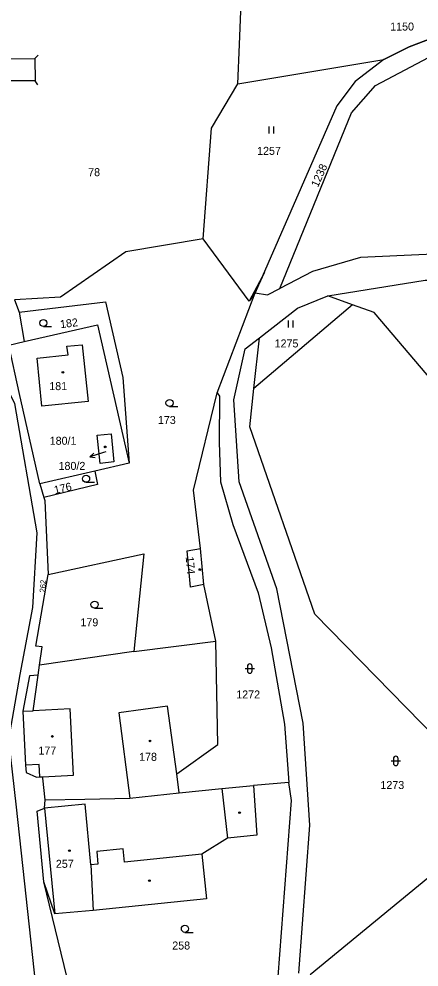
# Model space of a CAD drawing. Extents: x -520431 to -517205, y -1075927 to -1074013.
# Drawn here: x -517885.7 to -517800.7, y -1074906.6 to -1074705.2 of the extents above; entities that cross this region are included whole.
import ezdxf

# ---------------------------------------------------------------- set-up
doc = ezdxf.new("R2010")
doc.units = 0
for name, color, linetype in [('Hranice parcel', 7, 'Continuous'), ('Parcelní čísla', 7, 'Continuous'), ('Pop  PČ popisy', 7, 'Continuous'), ('Vnitřní kresba', 7, 'Continuous'), ('Vrstva 54', 7, 'Continuous'), ('Značky budov', 7, 'Continuous'), ('Značky kultur', 7, 'Continuous')]:
    doc.layers.add(name, color=color, linetype=linetype)

msp = doc.modelspace()

# ---------------------------------------------------------------- linework, layer by layer
at = {"layer": 'Hranice parcel'}
for p, q in [((-517839.2, -1074718.99), (-517808.22, -1074713.87)), ((-517843.61, -1074784.66), (-517835.53, -1074763.37)), ((-517886.7, -1074764.9), (-517885.67, -1074767.49)), ((-517814.84, -1074765.93), (-517820.08, -1074764.05)), ((-517814.84, -1074765.93), (-517835.79, -1074783.73)), ((-517885.67, -1074767.49), (-517884.61, -1074773.74)), ((-517835.79, -1074783.73), (-517834.63, -1074772.92)), ((-517862.33, -1074799.59), (-517869.63, -1074801.27)), ((-517869.63, -1074801.27), (-517881.28, -1074803.96)), ((-517881.28, -1074803.96), (-517880.42, -1074806.86)), ((-517880.42, -1074806.86), (-517880.24, -1074807.47)), ((-517880.24, -1074807.47), (-517879.51, -1074823.23)), ((-517846.44, -1074825.36), (-517847.17, -1074817.68)), ((-517843.9, -1074837.34), (-517846.44, -1074825.36)), ((-517861.32, -1074839.57), (-517843.9, -1074837.34)), ((-517861.32, -1074839.57), (-517881.37, -1074842.46)), ((-517881.67, -1074844.59), (-517881.37, -1074842.46)), ((-517882.72, -1074852.14), (-517881.67, -1074844.59)), ((-517884.93, -1074852.25), (-517884.31, -1074863.68)), ((-517881.29, -1074866.19), (-517880.66, -1074866.16)), ((-517828.41, -1074867.38), (-517835.93, -1074868.05)), ((-517874.17, -1074914.39), (-517880.42, -1074888.5))]:
    msp.add_line(p, q, dxfattribs=at)
for points in [[(-517808.22, -1074713.87), (-517802.82, -1074711.12), (-517769.64, -1074698.49), (-517753.22, -1074689.81), (-517717.47, -1074668.36), (-517700.27, -1074656.19), (-517669.54, -1074626.83), (-517660.64, -1074616.44), (-517645.03, -1074592.04), (-517634.84, -1074572.98), (-517631.58, -1074564.18), (-517630.68, -1074555.36)], [(-517830.32, -1074762.49), (-517815.05, -1074725.17), (-517810, -1074719.37), (-517796.16, -1074712.07), (-517767.96, -1074701.22), (-517740.26, -1074686.25), (-517698.1, -1074659.55), (-517684.35, -1074647.39), (-517666.49, -1074628.12), (-517658.4, -1074617.73), (-517642.13, -1074593.59), (-517632.17, -1074575.15), (-517628.34, -1074564.49), (-517627.46, -1074556.34)], [(-517839.2, -1074718.99), (-517838.88, -1074710.63), (-517838.61, -1074703.56)], [(-517808.22, -1074713.87), (-517814.29, -1074718.52), (-517818.2, -1074723.71), (-517835.53, -1074763.37)], [(-517846.62, -1074751.91), (-517844.85, -1074728.45), (-517839.2, -1074718.99)], [(-517846.62, -1074751.91), (-517863.02, -1074754.68), (-517876.88, -1074764.32), (-517886.7, -1074764.9)], [(-517835.53, -1074763.37), (-517836.85, -1074765.17), (-517846.62, -1074751.91)], [(-517701.89, -1074762.67), (-517786.84, -1074754.67), (-517813.14, -1074755.9), (-517823.35, -1074758.83), (-517830.32, -1074762.49)], [(-517820.08, -1074764.05), (-517799.41, -1074760.72), (-517787.12, -1074760.67), (-517660.04, -1074773.47)], [(-517835.53, -1074763.37), (-517832.92, -1074763.85), (-517830.32, -1074762.49)], [(-517885.67, -1074767.49), (-517867.37, -1074765.31), (-517863.69, -1074781.37), (-517862.33, -1074799.59)], [(-517834.63, -1074772.92), (-517826.56, -1074766.64), (-517820.08, -1074764.05)], [(-517730.61, -1074877.68), (-517733.03, -1074858.33), (-517810.28, -1074767.57), (-517814.84, -1074765.93)], [(-517884.61, -1074773.74), (-517869.06, -1074770.16), (-517862.33, -1074799.59)], [(-517826.24, -1074907.87), (-517823.91, -1074876.47), (-517825.37, -1074854.78), (-517830.92, -1074826.23), (-517838.91, -1074803.56), (-517840.09, -1074786.1), (-517837.67, -1074775.28), (-517834.63, -1074772.92)], [(-517881.28, -1074803.96), (-517885.69, -1074784.53), (-517887.92, -1074774.5), (-517884.61, -1074773.74)], [(-517871, -1074786.48), (-517880.86, -1074787.49), (-517881.89, -1074777.27), (-517875.31, -1074776.57), (-517875.54, -1074774.73), (-517872.28, -1074774.43), (-517871, -1074786.48)], [(-517866.16, -1074995.48), (-517862.38, -1074986.61), (-517864.95, -1074975.4), (-517873.72, -1074950.03), (-517879.74, -1074932.6), (-517886.29, -1074872.63), (-517887.86, -1074858.24), (-517885.47, -1074844.46), (-517882.79, -1074830.19), (-517881.89, -1074814.38), (-517886.58, -1074786.88), (-517891.01, -1074778.56), (-517892.03, -1074778.59)], [(-517847.17, -1074817.68), (-517848.61, -1074805.3), (-517843.61, -1074784.66)], [(-517843.61, -1074784.66), (-517843.14, -1074785.36), (-517843.21, -1074795.16), (-517842.91, -1074803.54), (-517840.31, -1074812.57), (-517834.92, -1074827.08), (-517832.16, -1074838.82), (-517829.34, -1074855), (-517828.41, -1074867.38)], [(-517730.61, -1074877.68), (-517746.29, -1074875.07), (-517790.51, -1074864.73), (-517822.83, -1074831.65), (-517836.67, -1074791.87), (-517835.79, -1074783.73)], [(-517868.49, -1074799.67), (-517869.13, -1074793.61), (-517866.13, -1074793.32), (-517865.57, -1074799.26), (-517868.49, -1074799.67)], [(-517869.63, -1074801.27), (-517869.05, -1074804.12), (-517880.42, -1074806.86)], [(-517846.44, -1074825.36), (-517849.25, -1074825.88), (-517849.99, -1074818.19), (-517847.17, -1074817.68)], [(-517879.51, -1074823.23), (-517859.19, -1074818.85), (-517861.32, -1074839.57)], [(-517881.37, -1074842.46), (-517880.83, -1074838.6), (-517882.12, -1074838.46), (-517879.51, -1074823.23)], [(-517851.67, -1074869.61), (-517852.22, -1074865.53), (-517843.48, -1074859.29), (-517843.9, -1074837.34)], [(-517881.67, -1074844.59), (-517883.52, -1074844.74), (-517884.93, -1074852.25)], [(-517880.66, -1074866.16), (-517874.16, -1074865.81), (-517874.86, -1074851.77), (-517882.72, -1074852.14)], [(-517884.31, -1074863.68), (-517884.22, -1074865.3), (-517882.04, -1074866.23), (-517881.29, -1074866.19)], [(-517880.19, -1074871.09), (-517880.63, -1074866.5), (-517880.66, -1074866.16)], [(-517835.93, -1074868.05), (-517835.18, -1074878.54), (-517841.43, -1074879.18), (-517846.87, -1074882.6), (-517845.9, -1074892.06), (-517869.98, -1074894.58), (-517878.13, -1074895.3), (-517880.42, -1074888.5)], [(-517851.67, -1074869.61), (-517842.59, -1074868.69), (-517835.93, -1074868.05)], [(-517830.67, -1074908.59), (-517827.82, -1074871.24), (-517828.41, -1074867.38)], [(-517880.19, -1074871.09), (-517871.76, -1074870.91), (-517862.19, -1074870.71), (-517851.67, -1074869.61)], [(-517880.42, -1074888.5), (-517881.88, -1074873.47), (-517880.3, -1074872.83), (-517880.19, -1074871.09)], [(-517823.83, -1074908.18), (-517792.88, -1074882.75), (-517789.56, -1074873.12), (-517772.7, -1074878.11)]]:
    msp.add_lwpolyline(points, dxfattribs=at)
at = {"layer": 'Pop  PČ popisy'}
for p, q in [((-517867.79, -1074797.31), (-517870.64, -1074798.24)), ((-517870.64, -1074798.24), (-517869.85, -1074797.45)), ((-517867.26, -1074797.14), (-517867.79, -1074797.31)), ((-517870.64, -1074798.24), (-517869.54, -1074798.4))]:
    msp.add_line(p, q, dxfattribs=at)
at = {"layer": 'Vnitřní kresba'}
for p, q in [((-517881.67, -1074712.9), (-517882.35, -1074713.63)), ((-517891.8, -1074713.7), (-517882.35, -1074713.63)), ((-517882.35, -1074713.63), (-517882.28, -1074718.37)), ((-517882.28, -1074718.37), (-517893.26, -1074718.42)), ((-517881.75, -1074719.22), (-517882.28, -1074718.37)), ((-517854.15, -1074851.2), (-517864.51, -1074852.56)), ((-517852.22, -1074865.53), (-517854.15, -1074851.2)), ((-517884.93, -1074852.25), (-517882.72, -1074852.14)), ((-517864.51, -1074852.56), (-517862.19, -1074870.71)), ((-517842.59, -1074868.69), (-517841.43, -1074879.18)), ((-517871.66, -1074872.02), (-517880.3, -1074872.83)), ((-517870.45, -1074884.87), (-517871.66, -1074872.02)), ((-517880.3, -1074872.83), (-517878.13, -1074895.3)), ((-517863.6, -1074881.49), (-517869.21, -1074882.02)), ((-517869.21, -1074882.02), (-517868.96, -1074884.73)), ((-517863.33, -1074884.28), (-517863.6, -1074881.49)), ((-517846.87, -1074882.6), (-517863.33, -1074884.28)), ((-517868.96, -1074884.73), (-517870.45, -1074884.87)), ((-517870.45, -1074884.87), (-517869.98, -1074894.58))]:
    msp.add_line(p, q, dxfattribs=at)
msp.add_lwpolyline([(-517881.29, -1074866.19), (-517881.42, -1074863.54), (-517884.31, -1074863.68)], dxfattribs=at)
at = {"layer": 'Vrstva 54'}
msp.add_lwpolyline([(-517769.64, -1074698.49), (-517802.82, -1074711.12), (-517808.22, -1074713.87), (-517814.29, -1074718.52), (-517818.2, -1074723.71), (-517835.53, -1074763.37), (-517833.58, -1074759.07), (-517836.85, -1074765.17), (-517846.62, -1074751.91), (-517863.02, -1074754.68), (-517876.88, -1074764.32), (-517886.7, -1074764.9)], dxfattribs=at)
at = {"layer": 'Značky budov'}
for centre in [(-517876.4, -1074780.28), (-517867.41, -1074796.11), (-517847.29, -1074822.17), (-517878.63, -1074857.61), (-517857.88, -1074858.56), (-517838.86, -1074873.81), (-517875.01, -1074881.87), (-517858, -1074888.25)]:
    msp.add_circle(centre, 0.175, dxfattribs=at)
at = {"layer": 'Značky kultur'}
for p, q in [((-517832.54, -1074729.54), (-517832.54, -1074728.04)), ((-517831.54, -1074729.54), (-517831.54, -1074728.04)), ((-517828.45, -1074770.75), (-517828.45, -1074769.25)), ((-517827.45, -1074770.75), (-517827.45, -1074769.25)), ((-517880.54, -1074770.56), (-517878.79, -1074770.56)), ((-517853.74, -1074787.54), (-517851.99, -1074787.54)), ((-517871.46, -1074803.64), (-517869.71, -1074803.64)), ((-517869.68, -1074830.36), (-517867.93, -1074830.36)), ((-517837.68, -1074843.2), (-517835.68, -1074843.2)), ((-517837.18, -1074842.7), (-517837.18, -1074843.7)), ((-517836.18, -1074843.7), (-517836.18, -1074842.7)), ((-517806.66, -1074862.81), (-517804.66, -1074862.81)), ((-517806.16, -1074862.31), (-517806.16, -1074863.31)), ((-517805.16, -1074863.31), (-517805.16, -1074862.31)), ((-517850.48, -1074899.21), (-517848.73, -1074899.21))]:
    msp.add_line(p, q, dxfattribs=at)
for centre in [(-517880.54, -1074769.81), (-517853.74, -1074786.79), (-517871.46, -1074802.89), (-517869.68, -1074829.61), (-517850.48, -1074898.46)]:
    msp.add_circle(centre, 0.75, dxfattribs=at)
for centre, start, end in [((-517836.68, -1074842.7), 0, 180), ((-517836.68, -1074843.7), 180, 359.9879), ((-517805.66, -1074862.31), 0, 180), ((-517805.66, -1074863.31), 180, 359.9879)]:
    msp.add_arc(centre, 0.5, start, end, dxfattribs=at)

# ---------------------------------------------------------------- texts
at = {"layer": 'Parcelní čísla'}
for s, p in [('1150', (-517806.85, -1074707.69)), ('1257', (-517835.13, -1074734.09)), ('78', (-517871.03, -1074738.62)), ('1275', (-517831.41, -1074774.99)), ('181', (-517879.29, -1074784.06)), ('173', (-517856.21, -1074791.25)), ('180/1', (-517879.2, -1074795.66)), ('180/2', (-517877.32, -1074801)), ('179', (-517872.67, -1074834.21)), ('1272', (-517839.56, -1074849.54)), ('177', (-517881.59, -1074861.45)), ('178', (-517860.2, -1074862.78)), ('1273', (-517808.93, -1074868.77)), ('257', (-517877.89, -1074885.51)), ('258', (-517853.16, -1074902.86))]:
    msp.add_text(s, height=1.7, dxfattribs=at).set_placement(p)
for s, height, rotation, p in [('1238', 1.7, 66, (-517822.2, -1074741.11)), ('182', 1.7, 7, (-517876.89, -1074770.92)), ('176', 1.7, 13, (-517878.08, -1074806.14)), ('174', 1.7, 275, (-517850.31, -1074819.47)), ('262', 1.2, 85, (-517880.18, -1074827.07))]:
    msp.add_text(s, height=height, rotation=rotation, dxfattribs=at).set_placement(p)

doc.saveas('drawing.dxf')
